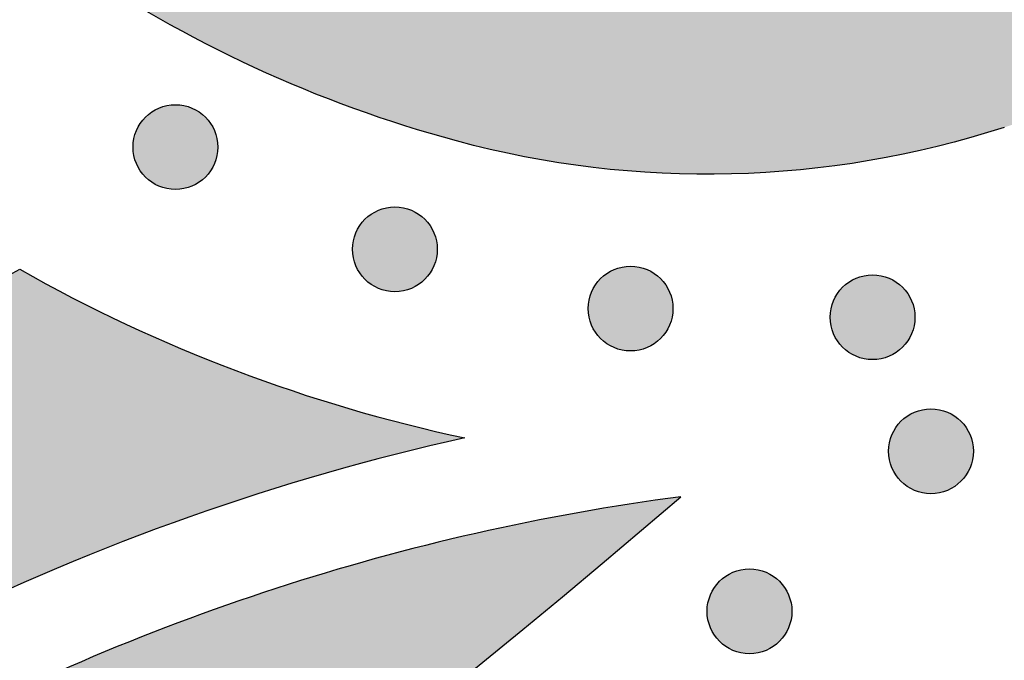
# Model space of a CAD drawing. Header units: millimetres. Extents: x -3873 to -97, y 912 to 4165.
# Tile 461 of 656: x -1429 to -1388, y 2607 to 2634. Entities that reach past the tile are written whole.
import ezdxf

# ---------------------------------------------------------------- set-up
doc = ezdxf.new("R2010")
doc.units = ezdxf.units.MM
doc.layers.add('pattern', color=7, linetype='Continuous', true_color=0x000000)

msp = doc.modelspace()

# ---------------------------------------------------------------- hatches: boundary and pattern name
at = {"layer": 'pattern'}
for points in [[(-1506.426, 2685.341), (-1505.53, 2686.481), (-1504.664, 2687.648), (-1503.83, 2688.842), (-1503.027, 2690.062), (-1502.258, 2691.306), (-1501.524, 2692.572), (-1500.825, 2693.86), (-1500.162, 2695.167), (-1499.537, 2696.493), (-1498.949, 2697.835), (-1498.401, 2699.192), (-1497.891, 2700.563), (-1497.42, 2701.945), (-1496.99, 2703.337), (-1496.6, 2704.737), (-1496.25, 2706.143), (-1496.062, 2704.601), (-1495.833, 2703.061), (-1495.564, 2701.524), (-1495.254, 2699.993), (-1494.903, 2698.467), (-1494.512, 2696.95), (-1494.08, 2695.443), (-1493.609, 2693.947), (-1493.099, 2692.464), (-1492.55, 2690.995), (-1491.963, 2689.543), (-1491.338, 2688.107), (-1490.677, 2686.691), (-1489.981, 2685.295), (-1489.249, 2683.921), (-1488.484, 2682.569), (-1489.465, 2680.77), (-1490.391, 2678.938), (-1491.26, 2677.076), (-1492.07, 2675.187), (-1492.821, 2673.274), (-1493.511, 2671.339), (-1494.139, 2669.385), (-1494.705, 2667.415), (-1494.94, 2666.514), (-1495.159, 2665.607), (-1495.363, 2664.693), (-1495.551, 2663.775), (-1495.722, 2662.851), (-1495.877, 2661.923), (-1496.016, 2660.99), (-1496.138, 2660.054), (-1496.243, 2659.115), (-1496.331, 2658.173), (-1496.402, 2657.228), (-1496.456, 2656.281), (-1496.493, 2655.333), (-1496.513, 2654.384), (-1496.515, 2653.435), (-1496.501, 2652.485), (-1496.469, 2651.536), (-1496.419, 2650.588), (-1496.353, 2649.641), (-1496.269, 2648.696), (-1496.169, 2647.753), (-1496.051, 2646.813), (-1495.917, 2645.877), (-1495.765, 2644.944), (-1495.597, 2644.015), (-1495.413, 2643.09), (-1495.212, 2642.171), (-1494.996, 2641.257), (-1494.763, 2640.348), (-1494.515, 2639.446), (-1494.251, 2638.551), (-1493.972, 2637.663), (-1493.692, 2636.84), (-1493.387, 2636.021), (-1493.057, 2635.206), (-1492.701, 2634.397), (-1492.32, 2633.593), (-1491.914, 2632.798), (-1491.482, 2632.011), (-1491.026, 2631.235), (-1490.545, 2630.469), (-1490.04, 2629.716), (-1489.511, 2628.976), (-1488.959, 2628.251), (-1488.385, 2627.541), (-1487.789, 2626.848), (-1487.171, 2626.172), (-1486.534, 2625.515), (-1485.877, 2624.878), (-1485.201, 2624.261), (-1484.508, 2623.664), (-1483.798, 2623.09), (-1483.073, 2622.539), (-1482.333, 2622.01), (-1481.579, 2621.505), (-1480.814, 2621.024), (-1480.037, 2620.568), (-1479.25, 2620.136), (-1478.455, 2619.73), (-1477.652, 2619.349), (-1476.842, 2618.994), (-1476.027, 2618.663), (-1475.208, 2618.359), (-1474.385, 2618.079), (-1473.497, 2617.8), (-1472.601, 2617.537), (-1471.699, 2617.288), (-1470.791, 2617.056), (-1469.877, 2616.839), (-1468.957, 2616.639), (-1468.033, 2616.455), (-1467.104, 2616.287), (-1466.171, 2616.136), (-1465.234, 2616.001), (-1464.294, 2615.884), (-1463.351, 2615.783), (-1462.406, 2615.7), (-1461.459, 2615.634), (-1460.511, 2615.585), (-1459.562, 2615.553), (-1458.612, 2615.538), (-1457.663, 2615.541), (-1456.714, 2615.561), (-1455.766, 2615.598), (-1454.819, 2615.652), (-1453.875, 2615.723), (-1452.933, 2615.812), (-1451.993, 2615.917), (-1451.057, 2616.039), (-1450.125, 2616.178), (-1449.196, 2616.333), (-1448.273, 2616.505), (-1447.354, 2616.692), (-1446.441, 2616.896), (-1445.534, 2617.116), (-1444.633, 2617.351), (-1442.665, 2617.917), (-1440.713, 2618.545), (-1438.779, 2619.234), (-1436.867, 2619.984), (-1434.98, 2620.794), (-1433.12, 2621.662), (-1431.29, 2622.587), (-1429.492, 2623.567), (-1428.402, 2622.965), (-1427.3, 2622.382), (-1426.185, 2621.819), (-1425.059, 2621.278), (-1423.921, 2620.758), (-1422.774, 2620.259), (-1421.616, 2619.782), (-1420.45, 2619.328), (-1419.275, 2618.896), (-1418.092, 2618.486), (-1416.902, 2618.099), (-1415.705, 2617.735), (-1414.503, 2617.395), (-1413.295, 2617.078), (-1412.083, 2616.784), (-1410.867, 2616.513), (-1413.774, 2615.821), (-1416.663, 2615.04), (-1419.53, 2614.171), (-1422.37, 2613.216), (-1425.18, 2612.175), (-1427.956, 2611.049), (-1430.694, 2609.842), (-1433.391, 2608.554), (-1434.688, 2608.025), (-1436.001, 2607.524), (-1437.329, 2607.049), (-1438.672, 2606.602), (-1440.028, 2606.184), (-1441.397, 2605.795), (-1442.778, 2605.436), (-1444.169, 2605.106), (-1445.57, 2604.807), (-1446.98, 2604.539), (-1448.398, 2604.302), (-1449.823, 2604.096), (-1451.253, 2603.923), (-1452.688, 2603.781), (-1454.126, 2603.672), (-1455.567, 2603.595), (-1457.009, 2603.55), (-1458.451, 2603.537), (-1459.893, 2603.557), (-1461.333, 2603.61), (-1462.77, 2603.694), (-1464.202, 2603.81), (-1465.63, 2603.959), (-1467.051, 2604.138), (-1468.466, 2604.349), (-1469.872, 2604.591), (-1471.269, 2604.863), (-1472.655, 2605.165), (-1474.031, 2605.497), (-1475.395, 2605.857), (-1476.745, 2606.246), (-1478.082, 2606.663), (-1479.229, 2607.053), (-1480.371, 2607.477), (-1481.507, 2607.938), (-1482.636, 2608.433), (-1483.755, 2608.964), (-1484.865, 2609.531), (-1485.961, 2610.132), (-1487.044, 2610.768), (-1488.111, 2611.439), (-1489.162, 2612.143), (-1490.193, 2612.879), (-1491.204, 2613.649), (-1492.194, 2614.449), (-1493.16, 2615.28), (-1494.102, 2616.141), (-1495.018, 2617.029), (-1495.907, 2617.945), (-1496.768, 2618.887), (-1497.599, 2619.853), (-1498.4, 2620.843), (-1499.169, 2621.854), (-1499.906, 2622.885), (-1500.61, 2623.935), (-1501.281, 2625.002), (-1501.917, 2626.085), (-1502.518, 2627.182), (-1503.085, 2628.291), (-1503.616, 2629.411), (-1504.112, 2630.539), (-1504.573, 2631.675), (-1504.998, 2632.817), (-1505.387, 2633.964), (-1505.894, 2635.601), (-1506.357, 2637.252), (-1506.775, 2638.915), (-1507.149, 2640.588), (-1507.686, 2643.337), (-1508.148, 2646.108), (-1508.533, 2648.897), (-1508.842, 2651.702), (-1509.072, 2654.518), (-1509.224, 2657.343), (-1509.297, 2660.173), (-1509.291, 2663.005), (-1509.205, 2665.836), (-1509.041, 2668.662), (-1508.798, 2671.481), (-1508.476, 2674.288), (-1508.078, 2677.081), (-1507.602, 2679.856), (-1507.051, 2682.61)], [(-1421.31, 2645.516), (-1420.558, 2644.99), (-1419.79, 2644.481), (-1419.006, 2643.989), (-1418.206, 2643.515), (-1417.391, 2643.059), (-1416.563, 2642.623), (-1415.721, 2642.206), (-1414.866, 2641.809), (-1413.999, 2641.433), (-1413.121, 2641.079), (-1412.232, 2640.746), (-1411.333, 2640.436), (-1410.426, 2640.149), (-1409.511, 2639.884), (-1408.588, 2639.643), (-1407.66, 2639.426), (-1406.726, 2639.233), (-1405.788, 2639.063), (-1404.846, 2638.918), (-1403.902, 2638.798), (-1402.957, 2638.701), (-1402.01, 2638.629), (-1401.064, 2638.581), (-1400.12, 2638.558), (-1399.177, 2638.558), (-1398.238, 2638.582), (-1397.303, 2638.63), (-1396.372, 2638.701), (-1395.447, 2638.795), (-1394.529, 2638.912), (-1393.617, 2639.051), (-1392.714, 2639.211), (-1392.565, 2639.241), (-1392.416, 2639.274), (-1392.267, 2639.309), (-1392.119, 2639.348), (-1391.971, 2639.389), (-1391.823, 2639.433), (-1391.676, 2639.48), (-1391.53, 2639.529), (-1391.385, 2639.582), (-1391.24, 2639.637), (-1391.096, 2639.695), (-1390.953, 2639.756), (-1390.812, 2639.819), (-1390.671, 2639.885), (-1390.532, 2639.954), (-1390.394, 2640.026), (-1390.257, 2640.1), (-1390.122, 2640.176), (-1389.988, 2640.255), (-1389.856, 2640.337), (-1389.726, 2640.421), (-1389.597, 2640.507), (-1389.47, 2640.596), (-1389.345, 2640.686), (-1389.221, 2640.779), (-1389.1, 2640.874), (-1388.981, 2640.972), (-1388.864, 2641.071), (-1388.748, 2641.172), (-1388.635, 2641.275), (-1388.524, 2641.38), (-1388.416, 2641.487), (-1388.309, 2641.595), (-1388.204, 2641.706), (-1388.101, 2641.819), (-1388, 2641.934), (-1387.901, 2642.052), (-1387.804, 2642.171), (-1387.709, 2642.292), (-1387.616, 2642.416), (-1387.525, 2642.541), (-1387.436, 2642.668), (-1387.35, 2642.797), (-1387.266, 2642.927), (-1387.185, 2643.059), (-1387.106, 2643.193), (-1387.029, 2643.328), (-1386.955, 2643.465), (-1386.884, 2643.603), (-1386.815, 2643.742), (-1386.749, 2643.883), (-1386.686, 2644.025), (-1386.625, 2644.167), (-1386.567, 2644.311), (-1386.512, 2644.456), (-1386.459, 2644.601), (-1386.41, 2644.747), (-1386.363, 2644.894), (-1386.319, 2645.042), (-1386.278, 2645.19), (-1386.239, 2645.338), (-1386.204, 2645.487), (-1386.171, 2645.636), (-1386.141, 2645.785), (-1385.981, 2646.688), (-1385.842, 2647.6), (-1385.726, 2648.518), (-1385.632, 2649.443), (-1385.561, 2650.374), (-1385.513, 2651.309), (-1385.489, 2652.249), (-1385.489, 2653.191), (-1385.513, 2654.136), (-1385.561, 2655.082), (-1385.633, 2656.028), (-1385.729, 2656.973), (-1385.85, 2657.917), (-1385.995, 2658.859), (-1386.165, 2659.797), (-1386.358, 2660.731), (-1386.576, 2661.659), (-1386.817, 2662.582), (-1387.081, 2663.497), (-1387.369, 2664.404), (-1387.679, 2665.303), (-1388.012, 2666.191), (-1388.367, 2667.07), (-1388.742, 2667.937), (-1389.139, 2668.791), (-1389.556, 2669.633), (-1389.993, 2670.462), (-1390.449, 2671.276), (-1390.924, 2672.076), (-1391.416, 2672.86), (-1391.925, 2673.628), (-1392.451, 2674.38), (-1393.619, 2675.951), (-1394.842, 2677.481), (-1396.116, 2678.968), (-1397.441, 2680.409), (-1383.396, 2680.578), (-1382.771, 2679.646), (-1382.165, 2678.7), (-1381.577, 2677.74), (-1381.01, 2676.766), (-1380.462, 2675.78), (-1379.936, 2674.782), (-1379.43, 2673.773), (-1378.945, 2672.753), (-1378.482, 2671.723), (-1378.042, 2670.683), (-1377.623, 2669.635), (-1377.227, 2668.58), (-1376.853, 2667.516), (-1376.503, 2666.447), (-1376.175, 2665.372), (-1375.871, 2664.292), (-1375.689, 2663.597), (-1375.52, 2662.898), (-1375.363, 2662.195), (-1375.218, 2661.487), (-1375.086, 2660.776), (-1374.967, 2660.061), (-1374.86, 2659.342), (-1374.766, 2658.621), (-1374.685, 2657.897), (-1374.617, 2657.171), (-1374.562, 2656.444), (-1374.52, 2655.715), (-1374.491, 2654.984), (-1374.476, 2654.253), (-1374.474, 2653.522), (-1374.485, 2652.79), (-1374.51, 2652.059), (-1374.548, 2651.328), (-1374.599, 2650.599), (-1374.663, 2649.871), (-1374.74, 2649.144), (-1374.831, 2648.42), (-1374.934, 2647.699), (-1375.051, 2646.98), (-1375.18, 2646.264), (-1375.322, 2645.552), (-1375.476, 2644.843), (-1375.643, 2644.139), (-1375.822, 2643.439), (-1376.014, 2642.744), (-1376.217, 2642.055), (-1376.432, 2641.37), (-1376.606, 2640.859), (-1376.795, 2640.351), (-1377, 2639.848), (-1377.22, 2639.35), (-1377.455, 2638.857), (-1377.705, 2638.372), (-1377.969, 2637.893), (-1378.248, 2637.422), (-1378.54, 2636.96), (-1378.846, 2636.507), (-1379.165, 2636.064), (-1379.496, 2635.63), (-1379.84, 2635.208), (-1380.195, 2634.796), (-1380.561, 2634.397), (-1380.937, 2634.009), (-1381.325, 2633.633), (-1381.724, 2633.267), (-1382.136, 2632.912), (-1382.558, 2632.568), (-1382.991, 2632.237), (-1383.435, 2631.918), (-1383.888, 2631.612), (-1384.35, 2631.319), (-1384.821, 2631.041), (-1385.299, 2630.776), (-1385.785, 2630.526), (-1386.277, 2630.291), (-1386.775, 2630.071), (-1387.278, 2629.866), (-1387.786, 2629.677), (-1388.297, 2629.502), (-1388.982, 2629.287), (-1389.672, 2629.084), (-1390.367, 2628.893), (-1391.066, 2628.714), (-1391.77, 2628.547), (-1392.479, 2628.392), (-1393.191, 2628.25), (-1393.907, 2628.121), (-1394.626, 2628.004), (-1395.347, 2627.9), (-1396.071, 2627.81), (-1396.798, 2627.732), (-1397.526, 2627.668), (-1398.255, 2627.617), (-1398.986, 2627.579), (-1399.717, 2627.554), (-1400.449, 2627.543), (-1401.18, 2627.545), (-1401.911, 2627.56), (-1402.641, 2627.588), (-1403.371, 2627.63), (-1404.098, 2627.685), (-1404.824, 2627.753), (-1405.548, 2627.834), (-1406.269, 2627.928), (-1406.988, 2628.034), (-1407.703, 2628.154), (-1408.414, 2628.286), (-1409.122, 2628.431), (-1409.826, 2628.587), (-1410.525, 2628.757), (-1411.219, 2628.938), (-1412.299, 2629.242), (-1413.374, 2629.569), (-1414.444, 2629.92), (-1415.507, 2630.293), (-1416.563, 2630.689), (-1417.611, 2631.108), (-1418.65, 2631.548), (-1419.681, 2632.011), (-1420.701, 2632.495), (-1421.71, 2633.001), (-1422.708, 2633.528), (-1423.694, 2634.075), (-1424.668, 2634.642), (-1425.628, 2635.229), (-1426.574, 2635.836), (-1427.506, 2636.461), (-1427.34, 2650.505), (-1425.898, 2649.181), (-1424.411, 2647.907), (-1422.881, 2646.684)], [(-1424.232, 2627.424), (-1424.204, 2627.396), (-1424.175, 2627.369), (-1424.145, 2627.342), (-1424.114, 2627.316), (-1424.082, 2627.29), (-1424.05, 2627.265), (-1424.017, 2627.24), (-1423.983, 2627.216), (-1423.948, 2627.193), (-1423.912, 2627.17), (-1423.875, 2627.148), (-1423.838, 2627.127), (-1423.8, 2627.106), (-1423.761, 2627.087), (-1423.722, 2627.068), (-1423.682, 2627.05), (-1423.641, 2627.033), (-1423.6, 2627.017), (-1423.558, 2627.002), (-1423.515, 2626.987), (-1423.472, 2626.974), (-1423.429, 2626.962), (-1423.385, 2626.951), (-1423.341, 2626.942), (-1423.296, 2626.933), (-1423.251, 2626.925), (-1423.206, 2626.919), (-1423.16, 2626.913), (-1423.115, 2626.909), (-1423.069, 2626.906), (-1423.023, 2626.905), (-1422.977, 2626.904), (-1422.931, 2626.905), (-1422.885, 2626.906), (-1422.84, 2626.909), (-1422.794, 2626.913), (-1422.748, 2626.919), (-1422.703, 2626.925), (-1422.658, 2626.933), (-1422.614, 2626.942), (-1422.569, 2626.951), (-1422.525, 2626.962), (-1422.482, 2626.974), (-1422.439, 2626.988), (-1422.396, 2627.002), (-1422.355, 2627.017), (-1422.313, 2627.033), (-1422.272, 2627.05), (-1422.232, 2627.068), (-1422.193, 2627.087), (-1422.154, 2627.106), (-1422.116, 2627.127), (-1422.079, 2627.148), (-1422.042, 2627.17), (-1422.007, 2627.193), (-1421.972, 2627.216), (-1421.938, 2627.24), (-1421.904, 2627.265), (-1421.872, 2627.29), (-1421.84, 2627.316), (-1421.81, 2627.342), (-1421.78, 2627.369), (-1421.751, 2627.396), (-1421.723, 2627.424), (-1421.695, 2627.452), (-1421.668, 2627.481), (-1421.641, 2627.511), (-1421.615, 2627.542), (-1421.589, 2627.573), (-1421.564, 2627.606), (-1421.539, 2627.639), (-1421.515, 2627.673), (-1421.492, 2627.708), (-1421.469, 2627.744), (-1421.447, 2627.78), (-1421.426, 2627.817), (-1421.405, 2627.855), (-1421.386, 2627.894), (-1421.367, 2627.934), (-1421.349, 2627.974), (-1421.332, 2628.014), (-1421.316, 2628.056), (-1421.301, 2628.098), (-1421.287, 2628.14), (-1421.273, 2628.183), (-1421.261, 2628.227), (-1421.25, 2628.271), (-1421.241, 2628.315), (-1421.232, 2628.359), (-1421.224, 2628.404), (-1421.218, 2628.45), (-1421.212, 2628.495), (-1421.208, 2628.541), (-1421.205, 2628.587), (-1421.204, 2628.632), (-1421.203, 2628.678), (-1421.204, 2628.724), (-1421.205, 2628.77), (-1421.208, 2628.816), (-1421.212, 2628.862), (-1421.218, 2628.907), (-1421.224, 2628.952), (-1421.232, 2628.997), (-1421.241, 2629.042), (-1421.251, 2629.086), (-1421.261, 2629.13), (-1421.274, 2629.174), (-1421.287, 2629.217), (-1421.301, 2629.259), (-1421.316, 2629.301), (-1421.332, 2629.342), (-1421.349, 2629.383), (-1421.367, 2629.423), (-1421.386, 2629.463), (-1421.405, 2629.501), (-1421.426, 2629.539), (-1421.447, 2629.577), (-1421.469, 2629.613), (-1421.492, 2629.649), (-1421.515, 2629.684), (-1421.539, 2629.718), (-1421.564, 2629.751), (-1421.589, 2629.784), (-1421.615, 2629.815), (-1421.641, 2629.846), (-1421.668, 2629.876), (-1421.695, 2629.905), (-1421.723, 2629.933), (-1421.751, 2629.96), (-1421.78, 2629.988), (-1421.81, 2630.014), (-1421.841, 2630.041), (-1421.872, 2630.066), (-1421.905, 2630.092), (-1421.938, 2630.116), (-1421.972, 2630.14), (-1422.007, 2630.164), (-1422.043, 2630.186), (-1422.079, 2630.208), (-1422.116, 2630.23), (-1422.154, 2630.25), (-1422.193, 2630.27), (-1422.233, 2630.289), (-1422.273, 2630.307), (-1422.313, 2630.324), (-1422.355, 2630.34), (-1422.397, 2630.355), (-1422.439, 2630.369), (-1422.482, 2630.382), (-1422.526, 2630.394), (-1422.57, 2630.405), (-1422.614, 2630.415), (-1422.658, 2630.424), (-1422.703, 2630.431), (-1422.749, 2630.438), (-1422.794, 2630.443), (-1422.84, 2630.447), (-1422.886, 2630.45), (-1422.931, 2630.452), (-1422.977, 2630.453), (-1423.023, 2630.452), (-1423.069, 2630.45), (-1423.115, 2630.447), (-1423.161, 2630.443), (-1423.206, 2630.438), (-1423.251, 2630.431), (-1423.296, 2630.424), (-1423.341, 2630.415), (-1423.385, 2630.405), (-1423.429, 2630.394), (-1423.473, 2630.382), (-1423.516, 2630.369), (-1423.558, 2630.355), (-1423.6, 2630.34), (-1423.641, 2630.324), (-1423.682, 2630.307), (-1423.722, 2630.289), (-1423.762, 2630.27), (-1423.8, 2630.25), (-1423.838, 2630.23), (-1423.876, 2630.208), (-1423.912, 2630.186), (-1423.948, 2630.164), (-1423.983, 2630.14), (-1424.017, 2630.116), (-1424.05, 2630.091), (-1424.083, 2630.066), (-1424.114, 2630.04), (-1424.145, 2630.014), (-1424.175, 2629.987), (-1424.204, 2629.96), (-1424.232, 2629.933), (-1424.26, 2629.905), (-1424.287, 2629.876), (-1424.313, 2629.846), (-1424.34, 2629.815), (-1424.365, 2629.783), (-1424.391, 2629.751), (-1424.415, 2629.718), (-1424.439, 2629.683), (-1424.463, 2629.649), (-1424.485, 2629.613), (-1424.507, 2629.576), (-1424.529, 2629.539), (-1424.549, 2629.501), (-1424.569, 2629.462), (-1424.588, 2629.423), (-1424.606, 2629.383), (-1424.623, 2629.342), (-1424.639, 2629.301), (-1424.654, 2629.259), (-1424.668, 2629.216), (-1424.681, 2629.173), (-1424.693, 2629.13), (-1424.704, 2629.086), (-1424.714, 2629.042), (-1424.723, 2628.997), (-1424.73, 2628.952), (-1424.737, 2628.907), (-1424.742, 2628.861), (-1424.746, 2628.816), (-1424.749, 2628.77), (-1424.751, 2628.724), (-1424.752, 2628.678), (-1424.751, 2628.632), (-1424.749, 2628.586), (-1424.746, 2628.54), (-1424.742, 2628.495), (-1424.737, 2628.449), (-1424.73, 2628.404), (-1424.723, 2628.359), (-1424.714, 2628.315), (-1424.704, 2628.27), (-1424.693, 2628.226), (-1424.681, 2628.183), (-1424.668, 2628.14), (-1424.654, 2628.097), (-1424.639, 2628.055), (-1424.623, 2628.014), (-1424.606, 2627.973), (-1424.588, 2627.933), (-1424.569, 2627.894), (-1424.549, 2627.855), (-1424.529, 2627.817), (-1424.507, 2627.78), (-1424.485, 2627.743), (-1424.463, 2627.708), (-1424.439, 2627.673), (-1424.415, 2627.639), (-1424.39, 2627.605), (-1424.365, 2627.573), (-1424.339, 2627.541), (-1424.313, 2627.511), (-1424.286, 2627.481), (-1424.259, 2627.452)], [(-1415.05, 2623.148), (-1415.022, 2623.121), (-1414.993, 2623.094), (-1414.963, 2623.067), (-1414.932, 2623.041), (-1414.901, 2623.015), (-1414.868, 2622.99), (-1414.835, 2622.965), (-1414.801, 2622.941), (-1414.766, 2622.918), (-1414.73, 2622.895), (-1414.694, 2622.873), (-1414.656, 2622.852), (-1414.618, 2622.831), (-1414.58, 2622.811), (-1414.54, 2622.793), (-1414.5, 2622.775), (-1414.459, 2622.758), (-1414.418, 2622.742), (-1414.376, 2622.726), (-1414.334, 2622.712), (-1414.291, 2622.699), (-1414.247, 2622.687), (-1414.203, 2622.676), (-1414.159, 2622.666), (-1414.114, 2622.658), (-1414.069, 2622.65), (-1414.024, 2622.644), (-1413.979, 2622.638), (-1413.933, 2622.634), (-1413.887, 2622.631), (-1413.841, 2622.629), (-1413.795, 2622.629), (-1413.749, 2622.629), (-1413.703, 2622.631), (-1413.658, 2622.634), (-1413.612, 2622.638), (-1413.567, 2622.644), (-1413.521, 2622.65), (-1413.476, 2622.658), (-1413.432, 2622.666), (-1413.387, 2622.676), (-1413.344, 2622.687), (-1413.3, 2622.699), (-1413.257, 2622.712), (-1413.215, 2622.727), (-1413.173, 2622.742), (-1413.131, 2622.758), (-1413.091, 2622.775), (-1413.05, 2622.793), (-1413.011, 2622.812), (-1412.972, 2622.831), (-1412.934, 2622.852), (-1412.897, 2622.873), (-1412.861, 2622.895), (-1412.825, 2622.918), (-1412.79, 2622.941), (-1412.756, 2622.965), (-1412.723, 2622.99), (-1412.69, 2623.015), (-1412.659, 2623.041), (-1412.628, 2623.067), (-1412.598, 2623.094), (-1412.569, 2623.121), (-1412.541, 2623.149), (-1412.513, 2623.177), (-1412.486, 2623.206), (-1412.459, 2623.236), (-1412.433, 2623.266), (-1412.407, 2623.298), (-1412.382, 2623.33), (-1412.357, 2623.364), (-1412.333, 2623.398), (-1412.31, 2623.433), (-1412.287, 2623.468), (-1412.265, 2623.505), (-1412.244, 2623.542), (-1412.223, 2623.58), (-1412.204, 2623.619), (-1412.185, 2623.658), (-1412.167, 2623.698), (-1412.15, 2623.739), (-1412.134, 2623.781), (-1412.119, 2623.822), (-1412.105, 2623.865), (-1412.092, 2623.908), (-1412.08, 2623.951), (-1412.069, 2623.995), (-1412.059, 2624.04), (-1412.05, 2624.084), (-1412.042, 2624.129), (-1412.036, 2624.174), (-1412.031, 2624.22), (-1412.026, 2624.266), (-1412.023, 2624.311), (-1412.022, 2624.357), (-1412.021, 2624.403), (-1412.022, 2624.449), (-1412.024, 2624.495), (-1412.026, 2624.541), (-1412.031, 2624.586), (-1412.036, 2624.632), (-1412.042, 2624.677), (-1412.05, 2624.722), (-1412.059, 2624.767), (-1412.069, 2624.811), (-1412.08, 2624.855), (-1412.092, 2624.898), (-1412.105, 2624.941), (-1412.119, 2624.984), (-1412.134, 2625.026), (-1412.15, 2625.067), (-1412.167, 2625.108), (-1412.185, 2625.148), (-1412.204, 2625.187), (-1412.224, 2625.226), (-1412.244, 2625.264), (-1412.265, 2625.301), (-1412.287, 2625.338), (-1412.31, 2625.374), (-1412.334, 2625.409), (-1412.358, 2625.443), (-1412.382, 2625.476), (-1412.407, 2625.508), (-1412.433, 2625.54), (-1412.459, 2625.571), (-1412.486, 2625.601), (-1412.513, 2625.63), (-1412.541, 2625.658), (-1412.569, 2625.685), (-1412.598, 2625.712), (-1412.628, 2625.739), (-1412.659, 2625.765), (-1412.69, 2625.791), (-1412.723, 2625.816), (-1412.756, 2625.841), (-1412.79, 2625.865), (-1412.825, 2625.888), (-1412.861, 2625.911), (-1412.897, 2625.933), (-1412.935, 2625.955), (-1412.973, 2625.975), (-1413.011, 2625.995), (-1413.051, 2626.014), (-1413.091, 2626.031), (-1413.132, 2626.048), (-1413.173, 2626.065), (-1413.215, 2626.08), (-1413.257, 2626.094), (-1413.3, 2626.107), (-1413.344, 2626.119), (-1413.388, 2626.13), (-1413.432, 2626.14), (-1413.477, 2626.148), (-1413.522, 2626.156), (-1413.567, 2626.163), (-1413.612, 2626.168), (-1413.658, 2626.172), (-1413.704, 2626.175), (-1413.75, 2626.177), (-1413.796, 2626.177), (-1413.841, 2626.177), (-1413.887, 2626.175), (-1413.933, 2626.172), (-1413.979, 2626.168), (-1414.024, 2626.163), (-1414.07, 2626.156), (-1414.114, 2626.148), (-1414.159, 2626.14), (-1414.203, 2626.13), (-1414.247, 2626.119), (-1414.291, 2626.107), (-1414.334, 2626.094), (-1414.376, 2626.08), (-1414.418, 2626.064), (-1414.46, 2626.048), (-1414.5, 2626.031), (-1414.54, 2626.013), (-1414.58, 2625.995), (-1414.619, 2625.975), (-1414.657, 2625.954), (-1414.694, 2625.933), (-1414.73, 2625.911), (-1414.766, 2625.888), (-1414.801, 2625.865), (-1414.835, 2625.841), (-1414.868, 2625.816), (-1414.901, 2625.791), (-1414.932, 2625.765), (-1414.963, 2625.739), (-1414.993, 2625.712), (-1415.022, 2625.685), (-1415.05, 2625.658), (-1415.078, 2625.629), (-1415.105, 2625.6), (-1415.132, 2625.57), (-1415.158, 2625.54), (-1415.184, 2625.508), (-1415.209, 2625.476), (-1415.233, 2625.442), (-1415.257, 2625.408), (-1415.281, 2625.373), (-1415.304, 2625.338), (-1415.326, 2625.301), (-1415.347, 2625.264), (-1415.367, 2625.226), (-1415.387, 2625.187), (-1415.406, 2625.148), (-1415.424, 2625.108), (-1415.441, 2625.067), (-1415.457, 2625.026), (-1415.472, 2624.984), (-1415.486, 2624.941), (-1415.499, 2624.898), (-1415.511, 2624.855), (-1415.522, 2624.811), (-1415.532, 2624.766), (-1415.541, 2624.722), (-1415.548, 2624.677), (-1415.555, 2624.632), (-1415.56, 2624.586), (-1415.564, 2624.54), (-1415.567, 2624.495), (-1415.569, 2624.449), (-1415.57, 2624.403), (-1415.569, 2624.357), (-1415.567, 2624.311), (-1415.564, 2624.265), (-1415.56, 2624.22), (-1415.555, 2624.174), (-1415.548, 2624.129), (-1415.541, 2624.084), (-1415.532, 2624.039), (-1415.522, 2623.995), (-1415.511, 2623.951), (-1415.499, 2623.908), (-1415.486, 2623.865), (-1415.472, 2623.822), (-1415.457, 2623.78), (-1415.441, 2623.739), (-1415.424, 2623.698), (-1415.406, 2623.658), (-1415.387, 2623.619), (-1415.367, 2623.58), (-1415.347, 2623.542), (-1415.325, 2623.505), (-1415.303, 2623.468), (-1415.281, 2623.432), (-1415.257, 2623.398), (-1415.233, 2623.363), (-1415.209, 2623.33), (-1415.183, 2623.298), (-1415.158, 2623.266), (-1415.131, 2623.235), (-1415.105, 2623.205), (-1415.077, 2623.176)], [(-1405.189, 2620.668), (-1405.161, 2620.641), (-1405.132, 2620.614), (-1405.102, 2620.587), (-1405.071, 2620.561), (-1405.039, 2620.535), (-1405.007, 2620.51), (-1404.974, 2620.485), (-1404.94, 2620.461), (-1404.905, 2620.438), (-1404.869, 2620.415), (-1404.833, 2620.393), (-1404.795, 2620.372), (-1404.757, 2620.351), (-1404.718, 2620.332), (-1404.679, 2620.313), (-1404.639, 2620.295), (-1404.598, 2620.278), (-1404.557, 2620.262), (-1404.515, 2620.247), (-1404.472, 2620.232), (-1404.429, 2620.219), (-1404.386, 2620.207), (-1404.342, 2620.196), (-1404.298, 2620.187), (-1404.253, 2620.178), (-1404.208, 2620.17), (-1404.163, 2620.164), (-1404.117, 2620.158), (-1404.072, 2620.154), (-1404.026, 2620.151), (-1403.98, 2620.15), (-1403.934, 2620.149), (-1403.888, 2620.15), (-1403.842, 2620.151), (-1403.797, 2620.154), (-1403.751, 2620.158), (-1403.706, 2620.164), (-1403.66, 2620.17), (-1403.615, 2620.178), (-1403.571, 2620.187), (-1403.526, 2620.196), (-1403.482, 2620.207), (-1403.439, 2620.219), (-1403.396, 2620.233), (-1403.354, 2620.247), (-1403.312, 2620.262), (-1403.27, 2620.278), (-1403.23, 2620.295), (-1403.189, 2620.313), (-1403.15, 2620.332), (-1403.111, 2620.351), (-1403.073, 2620.372), (-1403.036, 2620.393), (-1403, 2620.415), (-1402.964, 2620.438), (-1402.929, 2620.461), (-1402.895, 2620.485), (-1402.862, 2620.51), (-1402.829, 2620.535), (-1402.797, 2620.561), (-1402.767, 2620.587), (-1402.737, 2620.614), (-1402.708, 2620.641), (-1402.68, 2620.669), (-1402.652, 2620.697), (-1402.625, 2620.726), (-1402.598, 2620.756), (-1402.572, 2620.787), (-1402.546, 2620.818), (-1402.521, 2620.851), (-1402.496, 2620.884), (-1402.472, 2620.918), (-1402.449, 2620.953), (-1402.426, 2620.989), (-1402.404, 2621.025), (-1402.383, 2621.062), (-1402.362, 2621.1), (-1402.343, 2621.139), (-1402.324, 2621.179), (-1402.306, 2621.219), (-1402.289, 2621.259), (-1402.273, 2621.301), (-1402.258, 2621.343), (-1402.244, 2621.385), (-1402.231, 2621.428), (-1402.219, 2621.472), (-1402.208, 2621.515), (-1402.198, 2621.56), (-1402.189, 2621.604), (-1402.181, 2621.649), (-1402.175, 2621.695), (-1402.17, 2621.74), (-1402.165, 2621.786), (-1402.162, 2621.832), (-1402.161, 2621.877), (-1402.16, 2621.923), (-1402.161, 2621.969), (-1402.162, 2622.015), (-1402.165, 2622.061), (-1402.17, 2622.107), (-1402.175, 2622.152), (-1402.181, 2622.197), (-1402.189, 2622.242), (-1402.198, 2622.287), (-1402.208, 2622.331), (-1402.219, 2622.375), (-1402.231, 2622.419), (-1402.244, 2622.462), (-1402.258, 2622.504), (-1402.273, 2622.546), (-1402.289, 2622.587), (-1402.306, 2622.628), (-1402.324, 2622.668), (-1402.343, 2622.708), (-1402.363, 2622.746), (-1402.383, 2622.784), (-1402.404, 2622.822), (-1402.426, 2622.858), (-1402.449, 2622.894), (-1402.473, 2622.929), (-1402.497, 2622.963), (-1402.521, 2622.996), (-1402.546, 2623.029), (-1402.572, 2623.06), (-1402.598, 2623.091), (-1402.625, 2623.121), (-1402.652, 2623.15), (-1402.68, 2623.178), (-1402.708, 2623.205), (-1402.737, 2623.233), (-1402.767, 2623.259), (-1402.798, 2623.286), (-1402.829, 2623.311), (-1402.862, 2623.337), (-1402.895, 2623.361), (-1402.929, 2623.385), (-1402.964, 2623.409), (-1403, 2623.431), (-1403.036, 2623.453), (-1403.074, 2623.475), (-1403.112, 2623.495), (-1403.15, 2623.515), (-1403.19, 2623.534), (-1403.23, 2623.552), (-1403.271, 2623.569), (-1403.312, 2623.585), (-1403.354, 2623.6), (-1403.396, 2623.614), (-1403.439, 2623.627), (-1403.483, 2623.639), (-1403.527, 2623.65), (-1403.571, 2623.66), (-1403.616, 2623.669), (-1403.661, 2623.676), (-1403.706, 2623.683), (-1403.751, 2623.688), (-1403.797, 2623.692), (-1403.843, 2623.695), (-1403.889, 2623.697), (-1403.935, 2623.698), (-1403.98, 2623.697), (-1404.026, 2623.695), (-1404.072, 2623.692), (-1404.118, 2623.688), (-1404.163, 2623.683), (-1404.208, 2623.676), (-1404.253, 2623.669), (-1404.298, 2623.66), (-1404.342, 2623.65), (-1404.386, 2623.639), (-1404.43, 2623.627), (-1404.473, 2623.614), (-1404.515, 2623.6), (-1404.557, 2623.585), (-1404.598, 2623.569), (-1404.639, 2623.552), (-1404.679, 2623.534), (-1404.719, 2623.515), (-1404.757, 2623.495), (-1404.795, 2623.475), (-1404.833, 2623.453), (-1404.869, 2623.431), (-1404.905, 2623.409), (-1404.94, 2623.385), (-1404.974, 2623.361), (-1405.007, 2623.336), (-1405.04, 2623.311), (-1405.071, 2623.285), (-1405.102, 2623.259), (-1405.132, 2623.232), (-1405.161, 2623.205), (-1405.189, 2623.178), (-1405.217, 2623.15), (-1405.244, 2623.121), (-1405.271, 2623.091), (-1405.297, 2623.06), (-1405.323, 2623.028), (-1405.348, 2622.996), (-1405.372, 2622.963), (-1405.396, 2622.928), (-1405.42, 2622.894), (-1405.443, 2622.858), (-1405.465, 2622.821), (-1405.486, 2622.784), (-1405.506, 2622.746), (-1405.526, 2622.707), (-1405.545, 2622.668), (-1405.563, 2622.628), (-1405.58, 2622.587), (-1405.596, 2622.546), (-1405.611, 2622.504), (-1405.625, 2622.461), (-1405.638, 2622.418), (-1405.65, 2622.375), (-1405.661, 2622.331), (-1405.671, 2622.287), (-1405.68, 2622.242), (-1405.687, 2622.197), (-1405.694, 2622.152), (-1405.699, 2622.106), (-1405.703, 2622.061), (-1405.706, 2622.015), (-1405.708, 2621.969), (-1405.709, 2621.923), (-1405.708, 2621.877), (-1405.706, 2621.831), (-1405.703, 2621.785), (-1405.699, 2621.74), (-1405.694, 2621.694), (-1405.687, 2621.649), (-1405.68, 2621.604), (-1405.671, 2621.56), (-1405.661, 2621.515), (-1405.65, 2621.471), (-1405.638, 2621.428), (-1405.625, 2621.385), (-1405.611, 2621.342), (-1405.596, 2621.3), (-1405.58, 2621.259), (-1405.563, 2621.218), (-1405.545, 2621.178), (-1405.526, 2621.139), (-1405.506, 2621.1), (-1405.486, 2621.062), (-1405.464, 2621.025), (-1405.442, 2620.988), (-1405.42, 2620.953), (-1405.396, 2620.918), (-1405.372, 2620.884), (-1405.348, 2620.85), (-1405.322, 2620.818), (-1405.297, 2620.786), (-1405.27, 2620.756), (-1405.244, 2620.726), (-1405.216, 2620.697)], [(-1395.063, 2620.304), (-1395.035, 2620.276), (-1395.006, 2620.249), (-1394.976, 2620.223), (-1394.946, 2620.196), (-1394.914, 2620.171), (-1394.881, 2620.145), (-1394.848, 2620.121), (-1394.814, 2620.097), (-1394.779, 2620.073), (-1394.743, 2620.051), (-1394.707, 2620.029), (-1394.67, 2620.007), (-1394.632, 2619.987), (-1394.593, 2619.967), (-1394.553, 2619.948), (-1394.513, 2619.93), (-1394.473, 2619.913), (-1394.431, 2619.897), (-1394.389, 2619.882), (-1394.347, 2619.868), (-1394.304, 2619.855), (-1394.26, 2619.843), (-1394.217, 2619.832), (-1394.172, 2619.822), (-1394.128, 2619.813), (-1394.083, 2619.806), (-1394.037, 2619.799), (-1393.992, 2619.794), (-1393.946, 2619.79), (-1393.9, 2619.787), (-1393.855, 2619.785), (-1393.809, 2619.784), (-1393.763, 2619.785), (-1393.717, 2619.787), (-1393.671, 2619.79), (-1393.625, 2619.794), (-1393.58, 2619.799), (-1393.535, 2619.806), (-1393.49, 2619.813), (-1393.445, 2619.822), (-1393.401, 2619.832), (-1393.357, 2619.843), (-1393.313, 2619.855), (-1393.27, 2619.868), (-1393.228, 2619.882), (-1393.186, 2619.897), (-1393.145, 2619.913), (-1393.104, 2619.93), (-1393.064, 2619.948), (-1393.024, 2619.967), (-1392.986, 2619.987), (-1392.948, 2620.007), (-1392.91, 2620.029), (-1392.874, 2620.051), (-1392.838, 2620.073), (-1392.803, 2620.097), (-1392.769, 2620.121), (-1392.736, 2620.146), (-1392.703, 2620.171), (-1392.672, 2620.197), (-1392.641, 2620.223), (-1392.611, 2620.25), (-1392.582, 2620.277), (-1392.554, 2620.304), (-1392.527, 2620.332), (-1392.499, 2620.361), (-1392.473, 2620.391), (-1392.446, 2620.422), (-1392.421, 2620.454), (-1392.395, 2620.486), (-1392.371, 2620.519), (-1392.347, 2620.553), (-1392.323, 2620.588), (-1392.301, 2620.624), (-1392.279, 2620.661), (-1392.257, 2620.698), (-1392.237, 2620.736), (-1392.217, 2620.775), (-1392.198, 2620.814), (-1392.18, 2620.854), (-1392.163, 2620.895), (-1392.147, 2620.936), (-1392.132, 2620.978), (-1392.118, 2621.021), (-1392.105, 2621.064), (-1392.093, 2621.107), (-1392.082, 2621.151), (-1392.072, 2621.195), (-1392.063, 2621.24), (-1392.056, 2621.285), (-1392.049, 2621.33), (-1392.044, 2621.376), (-1392.04, 2621.421), (-1392.037, 2621.467), (-1392.035, 2621.513), (-1392.035, 2621.559), (-1392.035, 2621.605), (-1392.037, 2621.651), (-1392.04, 2621.696), (-1392.044, 2621.742), (-1392.049, 2621.788), (-1392.056, 2621.833), (-1392.063, 2621.878), (-1392.072, 2621.922), (-1392.082, 2621.967), (-1392.093, 2622.011), (-1392.105, 2622.054), (-1392.118, 2622.097), (-1392.132, 2622.14), (-1392.147, 2622.182), (-1392.163, 2622.223), (-1392.181, 2622.264), (-1392.198, 2622.304), (-1392.217, 2622.343), (-1392.237, 2622.382), (-1392.257, 2622.42), (-1392.279, 2622.457), (-1392.301, 2622.494), (-1392.324, 2622.529), (-1392.347, 2622.564), (-1392.371, 2622.598), (-1392.396, 2622.632), (-1392.421, 2622.664), (-1392.447, 2622.696), (-1392.473, 2622.726), (-1392.5, 2622.756), (-1392.527, 2622.785), (-1392.554, 2622.813), (-1392.582, 2622.841), (-1392.611, 2622.868), (-1392.641, 2622.895), (-1392.672, 2622.921), (-1392.704, 2622.947), (-1392.736, 2622.972), (-1392.769, 2622.997), (-1392.804, 2623.021), (-1392.838, 2623.044), (-1392.874, 2623.067), (-1392.911, 2623.089), (-1392.948, 2623.11), (-1392.986, 2623.131), (-1393.025, 2623.15), (-1393.064, 2623.169), (-1393.104, 2623.187), (-1393.145, 2623.204), (-1393.186, 2623.22), (-1393.228, 2623.235), (-1393.271, 2623.249), (-1393.314, 2623.263), (-1393.357, 2623.275), (-1393.401, 2623.286), (-1393.445, 2623.295), (-1393.49, 2623.304), (-1393.535, 2623.312), (-1393.58, 2623.318), (-1393.626, 2623.324), (-1393.671, 2623.328), (-1393.717, 2623.331), (-1393.763, 2623.332), (-1393.809, 2623.333), (-1393.855, 2623.332), (-1393.901, 2623.331), (-1393.947, 2623.328), (-1393.992, 2623.324), (-1394.038, 2623.318), (-1394.083, 2623.312), (-1394.128, 2623.304), (-1394.173, 2623.295), (-1394.217, 2623.286), (-1394.261, 2623.275), (-1394.304, 2623.262), (-1394.347, 2623.249), (-1394.39, 2623.235), (-1394.432, 2623.22), (-1394.473, 2623.204), (-1394.514, 2623.187), (-1394.554, 2623.169), (-1394.593, 2623.15), (-1394.632, 2623.131), (-1394.67, 2623.11), (-1394.707, 2623.089), (-1394.744, 2623.067), (-1394.779, 2623.044), (-1394.814, 2623.021), (-1394.848, 2622.997), (-1394.882, 2622.972), (-1394.914, 2622.947), (-1394.946, 2622.921), (-1394.976, 2622.895), (-1395.006, 2622.868), (-1395.035, 2622.841), (-1395.064, 2622.813), (-1395.091, 2622.785), (-1395.118, 2622.756), (-1395.145, 2622.726), (-1395.171, 2622.695), (-1395.197, 2622.664), (-1395.222, 2622.631), (-1395.247, 2622.598), (-1395.271, 2622.564), (-1395.294, 2622.529), (-1395.317, 2622.493), (-1395.339, 2622.457), (-1395.36, 2622.42), (-1395.381, 2622.382), (-1395.4, 2622.343), (-1395.419, 2622.303), (-1395.437, 2622.263), (-1395.454, 2622.223), (-1395.47, 2622.181), (-1395.485, 2622.139), (-1395.5, 2622.097), (-1395.513, 2622.054), (-1395.525, 2622.01), (-1395.536, 2621.966), (-1395.545, 2621.922), (-1395.554, 2621.878), (-1395.562, 2621.833), (-1395.568, 2621.787), (-1395.574, 2621.742), (-1395.578, 2621.696), (-1395.581, 2621.65), (-1395.583, 2621.605), (-1395.583, 2621.559), (-1395.583, 2621.513), (-1395.581, 2621.467), (-1395.578, 2621.421), (-1395.574, 2621.375), (-1395.568, 2621.33), (-1395.562, 2621.285), (-1395.554, 2621.24), (-1395.545, 2621.195), (-1395.536, 2621.151), (-1395.525, 2621.107), (-1395.513, 2621.063), (-1395.499, 2621.02), (-1395.485, 2620.978), (-1395.47, 2620.936), (-1395.454, 2620.895), (-1395.437, 2620.854), (-1395.419, 2620.814), (-1395.4, 2620.774), (-1395.381, 2620.736), (-1395.36, 2620.698), (-1395.339, 2620.66), (-1395.317, 2620.624), (-1395.294, 2620.588), (-1395.271, 2620.553), (-1395.247, 2620.519), (-1395.222, 2620.486), (-1395.197, 2620.453), (-1395.171, 2620.422), (-1395.145, 2620.391), (-1395.118, 2620.361), (-1395.091, 2620.332)], [(-1392.621, 2614.698), (-1392.593, 2614.67), (-1392.564, 2614.643), (-1392.534, 2614.616), (-1392.503, 2614.59), (-1392.471, 2614.564), (-1392.439, 2614.539), (-1392.406, 2614.514), (-1392.371, 2614.49), (-1392.337, 2614.467), (-1392.301, 2614.444), (-1392.264, 2614.422), (-1392.227, 2614.401), (-1392.189, 2614.38), (-1392.15, 2614.361), (-1392.111, 2614.342), (-1392.071, 2614.324), (-1392.03, 2614.307), (-1391.989, 2614.291), (-1391.947, 2614.276), (-1391.904, 2614.261), (-1391.861, 2614.248), (-1391.818, 2614.236), (-1391.774, 2614.225), (-1391.73, 2614.216), (-1391.685, 2614.207), (-1391.64, 2614.199), (-1391.595, 2614.193), (-1391.549, 2614.187), (-1391.504, 2614.183), (-1391.458, 2614.18), (-1391.412, 2614.179), (-1391.366, 2614.178), (-1391.32, 2614.179), (-1391.274, 2614.18), (-1391.228, 2614.183), (-1391.183, 2614.187), (-1391.137, 2614.193), (-1391.092, 2614.199), (-1391.047, 2614.207), (-1391.002, 2614.216), (-1390.958, 2614.225), (-1390.914, 2614.236), (-1390.871, 2614.248), (-1390.828, 2614.262), (-1390.785, 2614.276), (-1390.743, 2614.291), (-1390.702, 2614.307), (-1390.661, 2614.324), (-1390.621, 2614.342), (-1390.582, 2614.361), (-1390.543, 2614.38), (-1390.505, 2614.401), (-1390.468, 2614.422), (-1390.431, 2614.444), (-1390.396, 2614.467), (-1390.361, 2614.49), (-1390.327, 2614.514), (-1390.293, 2614.539), (-1390.261, 2614.564), (-1390.229, 2614.59), (-1390.199, 2614.616), (-1390.169, 2614.643), (-1390.14, 2614.67), (-1390.111, 2614.698), (-1390.084, 2614.726), (-1390.057, 2614.755), (-1390.03, 2614.785), (-1390.004, 2614.816), (-1389.978, 2614.847), (-1389.953, 2614.88), (-1389.928, 2614.913), (-1389.904, 2614.947), (-1389.881, 2614.982), (-1389.858, 2615.018), (-1389.836, 2615.054), (-1389.815, 2615.091), (-1389.794, 2615.129), (-1389.775, 2615.168), (-1389.756, 2615.208), (-1389.738, 2615.248), (-1389.721, 2615.288), (-1389.705, 2615.33), (-1389.69, 2615.372), (-1389.675, 2615.414), (-1389.662, 2615.457), (-1389.65, 2615.501), (-1389.639, 2615.545), (-1389.63, 2615.589), (-1389.621, 2615.633), (-1389.613, 2615.678), (-1389.607, 2615.724), (-1389.601, 2615.769), (-1389.597, 2615.815), (-1389.594, 2615.861), (-1389.593, 2615.906), (-1389.592, 2615.952), (-1389.593, 2615.998), (-1389.594, 2616.044), (-1389.597, 2616.09), (-1389.601, 2616.136), (-1389.607, 2616.181), (-1389.613, 2616.226), (-1389.621, 2616.271), (-1389.63, 2616.316), (-1389.639, 2616.36), (-1389.65, 2616.404), (-1389.662, 2616.448), (-1389.676, 2616.491), (-1389.69, 2616.533), (-1389.705, 2616.575), (-1389.721, 2616.616), (-1389.738, 2616.657), (-1389.756, 2616.697), (-1389.775, 2616.737), (-1389.794, 2616.775), (-1389.815, 2616.813), (-1389.836, 2616.851), (-1389.858, 2616.887), (-1389.881, 2616.923), (-1389.904, 2616.958), (-1389.928, 2616.992), (-1389.953, 2617.025), (-1389.978, 2617.058), (-1390.004, 2617.089), (-1390.03, 2617.12), (-1390.057, 2617.15), (-1390.084, 2617.179), (-1390.112, 2617.207), (-1390.14, 2617.234), (-1390.169, 2617.262), (-1390.199, 2617.288), (-1390.23, 2617.315), (-1390.261, 2617.34), (-1390.294, 2617.366), (-1390.327, 2617.39), (-1390.361, 2617.414), (-1390.396, 2617.438), (-1390.432, 2617.46), (-1390.468, 2617.482), (-1390.505, 2617.504), (-1390.543, 2617.524), (-1390.582, 2617.544), (-1390.622, 2617.563), (-1390.662, 2617.581), (-1390.702, 2617.598), (-1390.744, 2617.614), (-1390.786, 2617.629), (-1390.828, 2617.643), (-1390.871, 2617.656), (-1390.915, 2617.668), (-1390.958, 2617.679), (-1391.003, 2617.689), (-1391.047, 2617.698), (-1391.092, 2617.705), (-1391.138, 2617.712), (-1391.183, 2617.717), (-1391.229, 2617.721), (-1391.275, 2617.724), (-1391.32, 2617.726), (-1391.366, 2617.727), (-1391.412, 2617.726), (-1391.458, 2617.724), (-1391.504, 2617.721), (-1391.55, 2617.717), (-1391.595, 2617.712), (-1391.64, 2617.705), (-1391.685, 2617.698), (-1391.73, 2617.689), (-1391.774, 2617.679), (-1391.818, 2617.668), (-1391.862, 2617.656), (-1391.905, 2617.643), (-1391.947, 2617.629), (-1391.989, 2617.614), (-1392.03, 2617.598), (-1392.071, 2617.581), (-1392.111, 2617.563), (-1392.151, 2617.544), (-1392.189, 2617.524), (-1392.227, 2617.504), (-1392.265, 2617.482), (-1392.301, 2617.46), (-1392.337, 2617.438), (-1392.372, 2617.414), (-1392.406, 2617.39), (-1392.439, 2617.365), (-1392.472, 2617.34), (-1392.503, 2617.314), (-1392.534, 2617.288), (-1392.564, 2617.261), (-1392.593, 2617.234), (-1392.621, 2617.207), (-1392.648, 2617.179), (-1392.676, 2617.15), (-1392.702, 2617.12), (-1392.729, 2617.089), (-1392.754, 2617.057), (-1392.78, 2617.025), (-1392.804, 2616.992), (-1392.828, 2616.958), (-1392.852, 2616.923), (-1392.874, 2616.887), (-1392.896, 2616.85), (-1392.918, 2616.813), (-1392.938, 2616.775), (-1392.958, 2616.736), (-1392.977, 2616.697), (-1392.995, 2616.657), (-1393.012, 2616.616), (-1393.028, 2616.575), (-1393.043, 2616.533), (-1393.057, 2616.49), (-1393.07, 2616.447), (-1393.082, 2616.404), (-1393.093, 2616.36), (-1393.103, 2616.316), (-1393.112, 2616.271), (-1393.119, 2616.226), (-1393.126, 2616.181), (-1393.131, 2616.135), (-1393.135, 2616.09), (-1393.138, 2616.044), (-1393.14, 2615.998), (-1393.141, 2615.952), (-1393.14, 2615.906), (-1393.138, 2615.86), (-1393.135, 2615.815), (-1393.131, 2615.769), (-1393.126, 2615.723), (-1393.119, 2615.678), (-1393.112, 2615.633), (-1393.103, 2615.589), (-1393.093, 2615.544), (-1393.082, 2615.5), (-1393.07, 2615.457), (-1393.057, 2615.414), (-1393.043, 2615.371), (-1393.028, 2615.329), (-1393.012, 2615.288), (-1392.995, 2615.247), (-1392.977, 2615.207), (-1392.958, 2615.168), (-1392.938, 2615.129), (-1392.918, 2615.091), (-1392.896, 2615.054), (-1392.874, 2615.017), (-1392.852, 2614.982), (-1392.828, 2614.947), (-1392.804, 2614.913), (-1392.779, 2614.879), (-1392.754, 2614.847), (-1392.728, 2614.815), (-1392.702, 2614.785), (-1392.675, 2614.755), (-1392.648, 2614.726)], [(-1434.745, 2603.343), (-1440.608, 2599.19), (-1446.567, 2595.14), (-1452.618, 2591.194), (-1458.759, 2587.356), (-1464.987, 2583.629), (-1471.298, 2580.015), (-1477.691, 2576.518), (-1484.162, 2573.14), (-1490.707, 2569.883), (-1497.323, 2566.75), (-1504.007, 2563.744), (-1510.754, 2560.865), (-1517.561, 2558.117), (-1524.425, 2555.501), (-1531.341, 2553.018), (-1538.306, 2550.671), (-1545.316, 2548.461), (-1552.366, 2546.389), (-1559.452, 2544.455), (-1566.571, 2542.662), (-1573.718, 2541.009), (-1580.889, 2539.497), (-1588.08, 2538.127), (-1595.287, 2536.899), (-1602.505, 2535.813), (-1609.73, 2534.869), (-1616.959, 2534.066), (-1624.187, 2533.405), (-1631.41, 2532.884), (-1638.624, 2532.504), (-1645.825, 2532.263), (-1653.008, 2532.16), (-1653.008, 2520.16), (-1644.613, 2520.29), (-1636.193, 2520.603), (-1627.753, 2521.1), (-1619.299, 2521.784), (-1610.838, 2522.656), (-1602.375, 2523.716), (-1593.916, 2524.966), (-1585.469, 2526.405), (-1577.038, 2528.033), (-1568.632, 2529.852), (-1560.255, 2531.859), (-1551.915, 2534.055), (-1543.617, 2536.439), (-1535.369, 2539.008), (-1527.175, 2541.762), (-1519.044, 2544.699), (-1510.979, 2547.817), (-1502.988, 2551.112), (-1495.077, 2554.584), (-1487.251, 2558.227), (-1479.515, 2562.041), (-1471.875, 2566.02), (-1464.337, 2570.162), (-1456.906, 2574.463), (-1449.586, 2578.918), (-1442.382, 2583.523), (-1435.298, 2588.274), (-1428.34, 2593.167), (-1421.51, 2598.196), (-1414.813, 2603.356), (-1408.253, 2608.643), (-1401.832, 2614.052), (-1403.975, 2613.744), (-1406.115, 2613.387), (-1408.249, 2612.98), (-1410.376, 2612.524), (-1412.495, 2612.019), (-1414.603, 2611.464), (-1416.698, 2610.861), (-1418.78, 2610.21), (-1420.847, 2609.512), (-1422.896, 2608.766), (-1424.927, 2607.973), (-1426.937, 2607.135), (-1428.925, 2606.252), (-1430.89, 2605.325), (-1432.831, 2604.355)], [(-1400.212, 2608.002), (-1400.184, 2607.974), (-1400.155, 2607.947), (-1400.125, 2607.92), (-1400.095, 2607.894), (-1400.063, 2607.868), (-1400.03, 2607.843), (-1399.997, 2607.818), (-1399.963, 2607.794), (-1399.928, 2607.771), (-1399.892, 2607.748), (-1399.856, 2607.726), (-1399.819, 2607.705), (-1399.781, 2607.684), (-1399.742, 2607.665), (-1399.703, 2607.646), (-1399.662, 2607.628), (-1399.622, 2607.611), (-1399.58, 2607.595), (-1399.538, 2607.58), (-1399.496, 2607.565), (-1399.453, 2607.552), (-1399.409, 2607.54), (-1399.366, 2607.529), (-1399.321, 2607.52), (-1399.277, 2607.511), (-1399.232, 2607.503), (-1399.186, 2607.497), (-1399.141, 2607.491), (-1399.095, 2607.487), (-1399.049, 2607.484), (-1399.004, 2607.483), (-1398.958, 2607.482), (-1398.912, 2607.483), (-1398.866, 2607.484), (-1398.82, 2607.487), (-1398.774, 2607.491), (-1398.729, 2607.497), (-1398.684, 2607.503), (-1398.639, 2607.511), (-1398.594, 2607.52), (-1398.55, 2607.529), (-1398.506, 2607.54), (-1398.462, 2607.552), (-1398.419, 2607.566), (-1398.377, 2607.58), (-1398.335, 2607.595), (-1398.294, 2607.611), (-1398.253, 2607.628), (-1398.213, 2607.646), (-1398.173, 2607.665), (-1398.135, 2607.684), (-1398.097, 2607.705), (-1398.059, 2607.726), (-1398.023, 2607.748), (-1397.987, 2607.771), (-1397.952, 2607.794), (-1397.918, 2607.818), (-1397.885, 2607.843), (-1397.853, 2607.868), (-1397.821, 2607.894), (-1397.79, 2607.92), (-1397.76, 2607.947), (-1397.731, 2607.974), (-1397.703, 2608.002), (-1397.676, 2608.03), (-1397.648, 2608.059), (-1397.622, 2608.089), (-1397.595, 2608.12), (-1397.57, 2608.151), (-1397.544, 2608.184), (-1397.52, 2608.217), (-1397.496, 2608.251), (-1397.472, 2608.286), (-1397.45, 2608.322), (-1397.428, 2608.358), (-1397.406, 2608.395), (-1397.386, 2608.433), (-1397.366, 2608.472), (-1397.347, 2608.512), (-1397.329, 2608.552), (-1397.312, 2608.592), (-1397.296, 2608.634), (-1397.281, 2608.676), (-1397.267, 2608.718), (-1397.254, 2608.761), (-1397.242, 2608.805), (-1397.231, 2608.849), (-1397.221, 2608.893), (-1397.212, 2608.937), (-1397.205, 2608.982), (-1397.198, 2609.028), (-1397.193, 2609.073), (-1397.189, 2609.119), (-1397.186, 2609.165), (-1397.184, 2609.21), (-1397.184, 2609.256), (-1397.184, 2609.302), (-1397.186, 2609.348), (-1397.189, 2609.394), (-1397.193, 2609.44), (-1397.198, 2609.485), (-1397.205, 2609.53), (-1397.212, 2609.575), (-1397.221, 2609.62), (-1397.231, 2609.664), (-1397.242, 2609.708), (-1397.254, 2609.752), (-1397.267, 2609.795), (-1397.281, 2609.837), (-1397.296, 2609.879), (-1397.313, 2609.92), (-1397.33, 2609.961), (-1397.347, 2610.001), (-1397.366, 2610.041), (-1397.386, 2610.079), (-1397.406, 2610.117), (-1397.428, 2610.155), (-1397.45, 2610.191), (-1397.473, 2610.227), (-1397.496, 2610.262), (-1397.52, 2610.296), (-1397.545, 2610.329), (-1397.57, 2610.362), (-1397.596, 2610.393), (-1397.622, 2610.424), (-1397.649, 2610.454), (-1397.676, 2610.483), (-1397.703, 2610.511), (-1397.731, 2610.538), (-1397.761, 2610.566), (-1397.79, 2610.592), (-1397.821, 2610.619), (-1397.853, 2610.644), (-1397.885, 2610.67), (-1397.918, 2610.694), (-1397.953, 2610.718), (-1397.987, 2610.742), (-1398.023, 2610.764), (-1398.06, 2610.786), (-1398.097, 2610.808), (-1398.135, 2610.828), (-1398.174, 2610.848), (-1398.213, 2610.867), (-1398.253, 2610.885), (-1398.294, 2610.902), (-1398.335, 2610.918), (-1398.377, 2610.933), (-1398.42, 2610.947), (-1398.463, 2610.96), (-1398.506, 2610.972), (-1398.55, 2610.983), (-1398.594, 2610.993), (-1398.639, 2611.002), (-1398.684, 2611.009), (-1398.729, 2611.016), (-1398.775, 2611.021), (-1398.82, 2611.025), (-1398.866, 2611.028), (-1398.912, 2611.03), (-1398.958, 2611.031), (-1399.004, 2611.03), (-1399.05, 2611.028), (-1399.096, 2611.025), (-1399.141, 2611.021), (-1399.187, 2611.016), (-1399.232, 2611.009), (-1399.277, 2611.002), (-1399.322, 2610.993), (-1399.366, 2610.983), (-1399.41, 2610.972), (-1399.453, 2610.96), (-1399.496, 2610.947), (-1399.539, 2610.933), (-1399.581, 2610.918), (-1399.622, 2610.902), (-1399.663, 2610.885), (-1399.703, 2610.867), (-1399.742, 2610.848), (-1399.781, 2610.828), (-1399.819, 2610.808), (-1399.856, 2610.786), (-1399.893, 2610.764), (-1399.928, 2610.742), (-1399.963, 2610.718), (-1399.997, 2610.694), (-1400.031, 2610.669), (-1400.063, 2610.644), (-1400.095, 2610.618), (-1400.125, 2610.592), (-1400.155, 2610.565), (-1400.184, 2610.538), (-1400.213, 2610.511), (-1400.24, 2610.483), (-1400.267, 2610.454), (-1400.294, 2610.424), (-1400.32, 2610.393), (-1400.346, 2610.361), (-1400.371, 2610.329), (-1400.396, 2610.296), (-1400.42, 2610.261), (-1400.443, 2610.227), (-1400.466, 2610.191), (-1400.488, 2610.154), (-1400.509, 2610.117), (-1400.53, 2610.079), (-1400.549, 2610.04), (-1400.568, 2610.001), (-1400.586, 2609.961), (-1400.603, 2609.92), (-1400.619, 2609.879), (-1400.634, 2609.837), (-1400.649, 2609.794), (-1400.662, 2609.751), (-1400.674, 2609.708), (-1400.685, 2609.664), (-1400.695, 2609.62), (-1400.703, 2609.575), (-1400.711, 2609.53), (-1400.717, 2609.485), (-1400.723, 2609.439), (-1400.727, 2609.394), (-1400.73, 2609.348), (-1400.732, 2609.302), (-1400.732, 2609.256), (-1400.732, 2609.21), (-1400.73, 2609.164), (-1400.727, 2609.118), (-1400.723, 2609.073), (-1400.717, 2609.027), (-1400.711, 2608.982), (-1400.703, 2608.937), (-1400.694, 2608.893), (-1400.685, 2608.848), (-1400.674, 2608.804), (-1400.662, 2608.761), (-1400.648, 2608.718), (-1400.634, 2608.675), (-1400.619, 2608.633), (-1400.603, 2608.592), (-1400.586, 2608.551), (-1400.568, 2608.511), (-1400.549, 2608.472), (-1400.53, 2608.433), (-1400.509, 2608.395), (-1400.488, 2608.358), (-1400.466, 2608.321), (-1400.443, 2608.286), (-1400.42, 2608.251), (-1400.396, 2608.217), (-1400.371, 2608.183), (-1400.346, 2608.151), (-1400.32, 2608.119), (-1400.294, 2608.089), (-1400.267, 2608.059), (-1400.24, 2608.03)]]:
    msp.add_hatch(color=256, dxfattribs=at).paths.add_polyline_path(points, flags=0)

# ---------------------------------------------------------------- linework, layer by layer
for centre in [(-1422.977, 2628.678), (-1413.795, 2624.403), (-1403.934, 2621.923), (-1393.809, 2621.559), (-1391.366, 2615.952), (-1398.958, 2609.256)]:
    msp.add_circle(centre, 1.774, dxfattribs=at)
at = {"layer": 'pattern', "extrusion": (0, 0, -1)}
for centre, radius, start, end in [((1397.268, 2680.534), 53.449, 285.13, 304.4539), ((1400.709, 2667.807), 40.266, 252.0465, 285.13)]:
    msp.add_arc(centre, radius, start, end, dxfattribs=at)
at = {"layer": 'pattern'}
for centre, radius, start, end in [((-1461.726, 2680.528), 65.449, 285.13936, 299.50502), ((-1397.268, 2680.534), 65.449, 240.50433, 258.00775), ((-1389.411, 2519.95), 98.918, 102.52717, 116.39811), ((-1654.795, 2907.856), 387.7, 270.26416, 310.72828), ((-1389.411, 2519.95), 94.918, 97.51877, 118.52913)]:
    msp.add_arc(centre, radius, start, end, dxfattribs=at)

doc.saveas('drawing.dxf')
